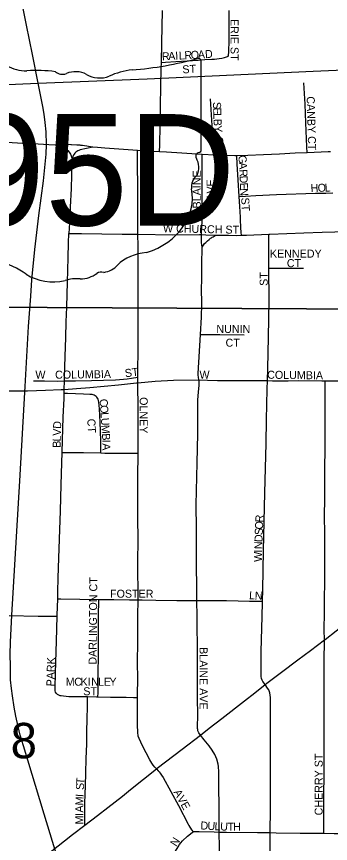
# Model space of a CAD drawing. Extents: x 1584893 to 1934202, y 663575 to 1091909.
# Drawn here: x 1790524 to 1792485, y 939146 to 944314 of the extents above; entities that cross this region are included whole.
import ezdxf

# ---------------------------------------------------------------- set-up
doc = ezdxf.new("R2010")
doc.units = 0
for name, color, linetype in [('GM_X_City_Street', 7, 'Continuous'), ('GM_X_City_Street_Text', 7, 'Continuous'), ('GM_X_Rail_Line', 7, 'Continuous'), ('GM_X_Section', 7, 'Continuous'), ('GM_X_Section_Text', 7, 'Continuous'), ('GM_X_State_Location', 7, 'Continuous'), ('GM_X_State_Route', 7, 'Continuous'), ('GM_X_State_Shield', 7, 'Continuous')]:
    doc.layers.add(name, color=color, linetype=linetype)

msp = doc.modelspace()

# ---------------------------------------------------------------- linework, layer by layer
at = {"layer": 'GM_X_City_Street'}
for points in [[(1791429.1, 944027), (1791431.9, 944151.2), (1791434.1, 944248.8), (1791436.4, 944351.2)], [(1791846, 944066.8), (1791847.1, 944068), (1791847.7, 944069.4), (1791848, 944070.9), (1791848.5, 944076.1), (1791849.2, 944086.7), (1791851.2, 944169.3), (1791850.9, 944185.8), (1791851.5, 944235.5), (1791851.5, 944318.5), (1791851.5, 944352.3)], [(1791429.1, 944027), (1791454, 944028.7), (1791517.7, 944032.8), (1791657.3, 944041.9), (1791700.6, 944044.4), (1791742.7, 944047.1), (1791760, 944048.2), (1791790.2, 944051.3), (1791806.8, 944054), (1791822.3, 944057.6), (1791835.6, 944061.8), (1791841.2, 944064.2), (1791844.1, 944065.6), (1791846, 944066.8)], [(1791417.3, 943468.2), (1791418.2, 943511.3), (1791420.6, 943632.2), (1791423, 943751.3), (1791425.6, 943881.5), (1791427.7, 943988.2), (1791429.1, 944027)], [(1792338.5, 943462.4), (1792337.3, 943499.1), (1792335.6, 943549.2), (1792330.4, 943649.4), (1792326, 943766.2), (1792318.8, 943899.8)], [(1791760.5, 943447.6), (1791756.4, 943498.3), (1791745.7, 943632.3), (1791739.2, 943733), (1791735.7, 943800)], [(1790766, 943510.1), (1790788.5, 943504.9), (1790804.9, 943498.7), (1790824.8, 943489.9), (1790834.7, 943484.1), (1790844.7, 943476.4), (1790853.1, 943466.5), (1790859.8, 943454), (1790870.3, 943427.4)], [(1790999.4, 943497.9), (1790921.3, 943480), (1790913.7, 943477.4), (1790907.2, 943474.8), (1790901, 943470.7), (1790894.2, 943465.4), (1790888, 943459.7), (1790882.8, 943452.9), (1790878.1, 943445.1), (1790874.4, 943437.8), (1790870.3, 943427.4)], [(1791281.8, 943186), (1791281.7, 943202.7), (1791279.5, 943434.3), (1791279, 943476.7)], [(1791678.3, 942950.8), (1791681.9, 943003.8), (1791682.7, 943025.8), (1791684.2, 943071.5), (1791684, 943087.8), (1791682.7, 943285.3), (1791683.1, 943418.7), (1791683.3, 943452.2)], [(1791914.1, 943189.8), (1791907.7, 943292.3), (1791902.3, 943391.1), (1791899.4, 943443.5)], [(1790870.3, 943427.4), (1790869.4, 943404.6), (1790867.3, 943321.6), (1790864.2, 943238.7), (1790858.3, 943122.8), (1790856, 943072.9), (1790854, 943023.9), (1790850.9, 942957.9)], [(1791281.6, 942953.4), (1791282.1, 943038.2), (1791281.8, 943186)], [(1791914.1, 943189.8), (1791953.5, 943192.1), (1792018.1, 943195.8), (1792147.6, 943200.7), (1792391, 943209), (1792455.2, 943211), (1792498.7, 943211.8)], [(1791928.5, 942947.3), (1791927.6, 942963.4), (1791925.6, 942996.4), (1791923.1, 943044.8), (1791922.1, 943061), (1791918, 943126.7), (1791914.1, 943189.8)], [(1790823.5, 942036.8), (1790824.2, 942058.2), (1790828.1, 942189), (1790831.2, 942307.1), (1790834.2, 942405.1), (1790836.9, 942496.8), (1790839.4, 942578.1), (1790841.6, 942651), (1790843.7, 942731.3), (1790845.7, 942805.2), (1790848, 942900.1), (1790850.9, 942957.9)], [(1790850.9, 942957.9), (1790928.9, 942958.4), (1791183.5, 942954.4), (1791281.6, 942953.4)], [(1791281.6, 942953.4), (1791499, 942950.5), (1791667.2, 942950.8), (1791678.3, 942950.8)], [(1791281.9, 942059.8), (1791282, 942066.4), (1791283.1, 942262.3), (1791283.5, 942376.8), (1791283.1, 942458.9), (1791284.1, 942524.4), (1791283.8, 942556.4), (1791284.4, 942700.7), (1791282.4, 942878.4), (1791281.6, 942953.4)], [(1791678.3, 942950.8), (1791706.4, 942949.6), (1791778.6, 942947.2)], [(1791684.2, 942873.3), (1791681.2, 942886.9), (1791679.7, 942899.4), (1791679, 942924.1), (1791678.3, 942950.8)], [(1792100.2, 942741.6), (1792099.9, 942800.3), (1792100.5, 942914.2), (1792100.6, 942953.5)], [(1792090.9, 942038.7), (1792092.8, 942114.6), (1792097.4, 942311.1), (1792102.7, 942540.2), (1792100.2, 942741.6)], [(1792100.2, 942741.6), (1792128.3, 942741.3), (1792222.8, 942740.5), (1792316, 942741.9)], [(1791671.9, 942326.5), (1791701.1, 942326.3), (1791794.3, 942325.8), (1791946.4, 942325.1)], [(1790823.5, 942036.8), (1790861.5, 942037.6), (1790892.3, 942038.2), (1790992.4, 942039.4), (1791142.5, 942044), (1791192.1, 942047.7), (1791214.9, 942049.7), (1791241.9, 942053.3), (1791281.9, 942059.8)], [(1791281.8, 942024.6), (1791281.9, 942059.8)], [(1790629.4, 942037.1), (1790697.2, 942036.3), (1790779.1, 942035.9), (1790823.5, 942036.8)], [(1790821.2, 941958), (1790821.9, 941982.9), (1790823.5, 942036.8)], [(1791283.7, 941585.9), (1791283.9, 941608.5), (1791283.2, 941657.6), (1791283.4, 941885.7), (1791281.7, 942000.7), (1791281.8, 942024.6)], [(1791650.8, 940664.6), (1791650.3, 940710.1), (1791647.1, 940920.5), (1791647.9, 941034.1), (1791648.6, 941115.6), (1791646.4, 941263), (1791651.5, 941525.1), (1791655.5, 941705.1), (1791656.4, 941803.4), (1791656.8, 941918.1), (1791659.6, 941967.2), (1791663.8, 942009.5), (1791664.6, 942023.7), (1791664.4, 942032.1), (1791662.8, 942043.1)], [(1791662.8, 942043.1), (1791716, 942041.5), (1791778.9, 942040), (1791825.8, 942038.6), (1791877.8, 942038.5), (1792041.8, 942039.2), (1792090.9, 942038.7)], [(1792059.8, 940659.8), (1792062.2, 940730.7), (1792066.6, 940976.3), (1792075.2, 941336.6), (1792082.5, 941646.7), (1792084.5, 941793.6), (1792089.6, 941984.8), (1792090.9, 942038.7)], [(1792090.9, 942038.7), (1792123.5, 942038.3), (1792172.1, 942038.2), (1792220.1, 942038.2), (1792283.9, 942038.6), (1792430, 942037.6), (1792452.6, 942037.6)], [(1792446.9, 940418.1), (1792446.4, 940482.2), (1792446.7, 940588.8), (1792447.7, 940674.2), (1792449.6, 940779.4), (1792449.6, 940881.2), (1792449.1, 940965), (1792448.6, 941081.7), (1792448.2, 941193.1), (1792449, 941299.5), (1792449.9, 941429.1), (1792450.4, 941513.6), (1792450.8, 941586.9), (1792450.8, 941618.3), (1792450.8, 941652.5), (1792451, 941685), (1792451.1, 941718.1), (1792451.5, 941764.3), (1792451.8, 941816.4), (1792452, 941863.4), (1792452.2, 941909.4), (1792452.3, 941957.3), (1792452.6, 942023.9), (1792452.6, 942037.6)], [(1792452.6, 942037.6), (1792544, 942037.3), (1792560.3, 942037.5)], [(1790808, 941588.9), (1790810.1, 941665.7), (1790815.7, 941810.2), (1790820.2, 941926.8), (1790821.2, 941958)], [(1791051.1, 941586.8), (1791051, 941600.7), (1791050.3, 941663.5), (1791045.3, 941779.1), (1791041.1, 941861.8), (1791037.8, 941903.5), (1791035.9, 941914.4), (1791033.5, 941921.8), (1791029.3, 941928.9), (1791025.1, 941935), (1791020.4, 941939.7), (1791014.8, 941943.9), (1791007.7, 941947.7), (1791002.1, 941949.6), (1790995.5, 941950.9), (1790982.3, 941952.3), (1790942.4, 941954.2), (1790842.4, 941958), (1790821.2, 941958)], [(1790780.5, 940675.6), (1790781.6, 940719.3), (1790784.3, 940805.8), (1790788.5, 940929.8), (1790792.4, 941048.6), (1790798.6, 941224.2), (1790802.7, 941387.8), (1790806.3, 941524.8), (1790808, 941588.9)], [(1790808, 941588.9), (1790822.6, 941588.9), (1790940.9, 941589.4), (1791051.1, 941586.8)], [(1791051.1, 941586.8), (1791075.1, 941586.1), (1791141.4, 941584.8), (1791193, 941585.3), (1791260.6, 941585.7), (1791283.7, 941585.9)], [(1791282.5, 940669), (1791282.7, 940714), (1791282, 940860), (1791282.5, 941089), (1791281.7, 941137.8), (1791281.7, 941154.2), (1791281.7, 941202.9), (1791281.5, 941301.3), (1791282.2, 941432.5), (1791283.7, 941585.9)], [(1790777.8, 940567.1), (1790778, 940573.5), (1790780.5, 940675.6)], [(1790780.5, 940675.6), (1790799.4, 940675.3), (1790918.2, 940673.4), (1791037.4, 940671.9)], [(1791032.3, 940062.9), (1791032.6, 940088), (1791033.3, 940141.9), (1791034.8, 940387.4), (1791035.7, 940469.2), (1791036.4, 940583.7), (1791037.1, 940651.7), (1791037.4, 940671.9)], [(1791037.4, 940671.9), (1791131.1, 940670.7), (1791229.5, 940669.6), (1791282.5, 940669)], [(1791278.4, 940058.5), (1791280.6, 940194.7), (1791280.1, 940259.9), (1791281.6, 940422.5), (1791282.2, 940568), (1791282.5, 940669)], [(1791282.5, 940669), (1791309.3, 940668.5), (1791393.4, 940667.4), (1791524.6, 940664.9), (1791650.8, 940664.6)], [(1791650.8, 940664.6), (1791655.9, 940664.5), (1791750.6, 940664.2), (1791835.6, 940664), (1791907.9, 940662.9), (1791979.2, 940661.4), (1792044, 940660.1), (1792059.8, 940659.8)], [(1791672.8, 939823.8), (1791662.4, 939838.3), (1791657.5, 939846.4), (1791655.9, 939851.1), (1791655.2, 939857.6), (1791654.7, 939864.1), (1791654.8, 939874.9), (1791655.5, 939945.8), (1791654, 940058.9), (1791654, 940157), (1791653.6, 940319.3), (1791652.1, 940564), (1791650.8, 940664.6)], [(1792076.4, 940139.3), (1792062.9, 940158.8), (1792058.8, 940167.7), (1792054.8, 940176.4), (1792052.5, 940188.9), (1792051.3, 940202.2), (1792052.5, 940259.8), (1792052.8, 940341.8), (1792053.6, 940423.7), (1792055.2, 940488.6), (1792057.1, 940569.6), (1792059.4, 940649.5), (1792059.8, 940659.8)], [(1790185.6, 940573.4), (1790221.2, 940573), (1790335.1, 940572.4), (1790478.3, 940571.7), (1790659.1, 940567.7), (1790724.8, 940567.4), (1790777.8, 940567.1)], [(1790777.9, 940078.9), (1790771.1, 940086.2), (1790767.4, 940092.4), (1790765.3, 940099.7), (1790764.8, 940116.7), (1790767.2, 940213), (1790774, 940410.1), (1790777.8, 940567.1)], [(1792443.1, 939209.8), (1792443.4, 939234.3), (1792443.7, 939351.7), (1792444, 939450.3), (1792445.4, 939572.5), (1792445.6, 939654.5), (1792444.9, 939802.1), (1792445.3, 939867.7), (1792445.1, 939949.8), (1792445.2, 940031.5), (1792446, 940106.1), (1792446.1, 940196.7), (1792446.3, 940310.2), (1792447.2, 940392.1), (1792446.9, 940418.1)], [(1792109, 939214.2), (1792110.2, 939361.8), (1792111.1, 939460), (1792109.7, 939558.1), (1792110.2, 939689.3), (1792110, 939803.9), (1792110, 939869.4), (1792110.4, 939984.1), (1792110.2, 940033), (1792109.1, 940057.5), (1792108.5, 940072.1), (1792106.1, 940088.5), (1792099.2, 940106.1), (1792091.9, 940117.3), (1792076.4, 940139.3)], [(1790777.9, 940078.9), (1790785.2, 940074.2), (1790793.5, 940071.6), (1790801.5, 940070), (1790817.9, 940067.9), (1790851, 940065.8), (1790883.9, 940064.7), (1790950.8, 940063.9), (1790966.7, 940063.8)], [(1790951, 939261.1), (1790951, 939305.6), (1790951, 939395.2), (1790952.9, 939454.1), (1790954.6, 939507.2), (1790956.9, 939588.7), (1790959.2, 939676), (1790961.8, 939768.7), (1790963.5, 939851.5), (1790964.9, 939916.5), (1790966.5, 940008.8), (1790966.7, 940063.8)], [(1790966.7, 940063.8), (1791024.1, 940063.1), (1791032.3, 940062.9)], [(1791032.3, 940062.9), (1791110.2, 940061.6), (1791207.6, 940059.8), (1791254, 940058.9), (1791278.4, 940058.5)], [(1791396.9, 939612.1), (1791387.1, 939623.2), (1791376.7, 939636.3), (1791368.5, 939648.3), (1791355.8, 939669.8), (1791310, 939757.5), (1791289.5, 939802.3), (1791284.3, 939817.8), (1791282.9, 939825), (1791281.2, 939833.8), (1791280.7, 939844.1), (1791279, 939882.8), (1791278.9, 939948.3), (1791278.2, 940046.8), (1791278.4, 940058.5)], [(1791790.4, 939218), (1791788.8, 939283.8), (1791787, 939594.4), (1791785.5, 939626.7), (1791783.1, 939642.4), (1791775, 939673.4), (1791769.4, 939688.3), (1791762.8, 939702.7), (1791746.3, 939730.3), (1791727.3, 939756.6), (1791696.7, 939794.3), (1791672.8, 939823.8)], [(1791396.9, 939612.1), (1791409, 939600.2), (1791415.4, 939593.6), (1791421.4, 939586.5), (1791430.1, 939573.7), (1791439.8, 939558.1), (1791534.5, 939384.4), (1791595.5, 939267.5), (1791600.2, 939258.9), (1791617.1, 939231.4), (1791626, 939219.5)], [(1791492.9, 939007.8), (1791493.8, 939021.3), (1791496.5, 939036.9), (1791505.3, 939067.9), (1791517.2, 939097.7), (1791532.5, 939125.9), (1791541.5, 939139.2), (1791549.6, 939151), (1791560.3, 939163), (1791590.7, 939191.6), (1791620.3, 939215.8), (1791626, 939219.5)], [(1791626, 939219.5), (1791632.5, 939220.5), (1791640.5, 939221), (1791664.7, 939221.7), (1791758.8, 939218.4), (1791790.4, 939218)], [(1791790.3, 937884.4), (1791791.3, 937961), (1791791.8, 938124), (1791790.9, 938287.4), (1791795.8, 938549), (1791796.7, 938712.7), (1791795.5, 938827.3), (1791792.3, 939023), (1791792.4, 939120.4), (1791790.4, 939218)], [(1791790.4, 939218), (1791834.8, 939217.5), (1792029.5, 939215.3), (1792109, 939214.2)], [(1792109.7, 938899.5), (1792109.3, 938953.5), (1792108.7, 939181.9), (1792109, 939214.2)], [(1792109, 939214.2), (1792144.7, 939213.5), (1792295.4, 939211.5), (1792443.1, 939209.8)], [(1792443.1, 939209.8), (1792507.2, 939209.2), (1792597.7, 939207.8), (1792727.7, 939206), (1792740.5, 939205.8)]]:
    msp.add_lwpolyline(points, dxfattribs=at)
at = {"layer": 'GM_X_Rail_Line'}
for points in [[(1790658.3, 943897.3), (1790622.7, 944075.7), (1790585.6, 944260.2), (1790568.5, 944343.3), (1790552.7, 944427), (1790543.8, 944487.3), (1790538.3, 944537.4), (1790532.8, 944601.2), (1790530.7, 944676.7), (1790531.4, 944762.4), (1790536.2, 945141.8), (1790548.6, 945737.3), (1790574.3, 947102.2), (1790576.7, 947658.6), (1790580.1, 947946.7), (1790585.3, 948393.7)], [(1790658.3, 943897.3), (1791339, 943925), (1792377.4, 943971.6), (1792998.9, 943998.4), (1793917.2, 944038.9), (1794229.6, 944052.4)], [(1790421, 943886.6), (1790658.3, 943897.3)], [(1790709.8, 943513.4), (1790709.1, 943594.1), (1790702.9, 943652.4), (1790696.8, 943703.2), (1790688.5, 943751.9), (1790658.3, 943897.3)], [(1790831.9, 938886.4), (1790695.4, 939329.6), (1790566.4, 939755.6), (1790546.5, 939823.5), (1790532.8, 939877), (1790518.4, 939940.9), (1790508.8, 939998.5), (1790497.8, 940068.5), (1790493, 940115.1), (1790486.7, 940169.1), (1790484.8, 940253.7), (1790483.4, 940326.4), (1790486.1, 940404.6), (1790495.1, 940572.7), (1790543.1, 941412.4), (1790576.7, 942001.8), (1790598.6, 942377.7), (1790612.4, 942565.7), (1790619.9, 942668.6), (1790638.4, 942857.3), (1790663.8, 943071.3), (1790692, 943287.4), (1790707.7, 943453.4), (1790709.8, 943513.4)]]:
    msp.add_lwpolyline(points, dxfattribs=at)
at = {"layer": 'GM_X_Section'}
for points in [[(1787881.1, 947818.8), (1793155.7, 947768.8), (1793145.7, 942483.9), (1787878.9, 942509.8)], [(1787878.9, 942509.8), (1793145.7, 942483.9), (1793117.6, 937197.1), (1787862.6, 937197)]]:
    msp.add_lwpolyline(points, close=True, dxfattribs=at)
at = {"layer": 'GM_X_State_Route'}
for points in [[(1790867.1, 943511.9), (1790861.9, 943512.2), (1790839.1, 943513.1), (1790805.5, 943513), (1790784.7, 943511.9), (1790766, 943510.1), (1790725.1, 943512.3), (1790625.3, 943517.7), (1790594.5, 943518.7), (1790496.9, 943523.8), (1790334.3, 943534), (1790286.9, 943537.1)], [(1792484.9, 943468.3), (1792470.3, 943468), (1792338.5, 943462.4), (1792265.1, 943459.3), (1792166.8, 943453.8), (1792065.9, 943449.4), (1791969.3, 943445.8), (1791899.4, 943443.5), (1791887.1, 943443), (1791804.5, 943445), (1791760.5, 943447.6), (1791683.3, 943452.2), (1791460.4, 943465.5), (1791417.3, 943468.2), (1791279, 943476.7), (1791074.9, 943491.6), (1791029.8, 943495), (1790999.4, 943497.9), (1790973.4, 943501.7), (1790962.6, 943503.7), (1790948.2, 943505.7), (1790935.3, 943507.5), (1790926.2, 943508.5), (1790920.7, 943509.2), (1790913.4, 943509.9), (1790899.4, 943510.4), (1790867.1, 943511.9)], [(1791778.6, 942947.2), (1791785.8, 942946.7), (1791847.2, 942946.5), (1791895, 942946.2), (1791928.5, 942947.3), (1791960.5, 942948.3), (1792100.6, 942953.5), (1792106.8, 942953.8), (1792318.2, 942961.3), (1792433.1, 942965.9), (1792511.9, 942969.4), (1792596.1, 942973.2), (1792936.3, 942988.1), (1792988.2, 942990.4), (1793082, 942994.2), (1793382.9, 943006.4), (1793421.6, 943008.7)], [(1791684.2, 942873.3), (1791691, 942885), (1791698.5, 942895), (1791705.2, 942901.1), (1791717.2, 942911.5), (1791727.1, 942920.4), (1791736.2, 942927.9), (1791741.8, 942931.7), (1791746, 942934.7), (1791751.2, 942937.9), (1791758.2, 942941.3), (1791767.2, 942944.9), (1791778.6, 942947.2)], [(1791662.8, 942043.1), (1791659.9, 942059.3), (1791658.3, 942072.9), (1791657.8, 942084.1), (1791671.9, 942326.5), (1791678.2, 942435.8), (1791681.1, 942518.2), (1791679.9, 942617.2), (1791681.1, 942666.3), (1791681.1, 942765.2), (1791684.2, 942873.3)], [(1790898.2, 941988.7), (1790982.1, 941995), (1791160.9, 942012.4), (1791273.6, 942023.8), (1791281.8, 942024.6), (1791388.6, 942035.7), (1791503.9, 942041.7), (1791662.8, 942043.1)], [(1790212.5, 941978.7), (1790362.6, 941975.2), (1790476.8, 941974.4), (1790591.1, 941975.7), (1790705.4, 941978.3), (1790803.1, 941982.6), (1790821.9, 941982.9), (1790898.2, 941988.7)], [(1790733.9, 939091.5), (1790874, 939202.2), (1790951, 939261.1), (1791029.8, 939321.3), (1791094.7, 939371.3), (1791184.9, 939442.3), (1791236.2, 939482.7), (1791396.9, 939612.1), (1791402.1, 939616.4), (1791559.1, 939735.4), (1791672.8, 939823.8), (1791727.5, 939866.3), (1791805.1, 939926.7), (1791947.5, 940037.7), (1792011.9, 940087.2), (1792076.4, 940139.3), (1792088.2, 940147.2), (1792178, 940215.8), (1792281, 940293.3), (1792359.6, 940351.5), (1792446.9, 940418.1), (1792450.9, 940421), (1792657.2, 940583.1)]]:
    msp.add_lwpolyline(points, dxfattribs=at)
at = {"layer": 'GM_X_State_Shield'}
for p, q in [((1791677.1, 943481.6), (1791677.1, 944034.3)), ((1791677, 943481.7), (1791677.1, 943481.6))]:
    msp.add_line(p, q, dxfattribs=at)
for centre, major_axis, start_param, end_param in [((1791057.3, 945448.7), (1845.5, 0), 4.814394, 5.042369), ((1791657.8, 944036.6), (19.4, 0), 6.141152, 7.989035), ((1790585.1, 944130.8), (195.5, 0), 4.042523, 4.731795), ((1790649.9, 943414.9), (702, 0), 1.404758, 1.657858), ((1790809.3, 943997.7), (56.4, 0), 3.836095, 5.185415), ((1790892.1, 943875.5), (117.3, 0), 0.950623, 2.079405), ((1791292.7, 943685.4), (371.3, 0), 1.699011, 2.107814), ((1791043.5, 944043), (141.1, 0), 4.081561, 5.145723), ((1791672.7, 943441), (30, 0), 1.883978, 3.671073), ((1791656.5, 943479.4), (20.7, 0), 5.05454, 6.418171), ((1791481.9, 943371.1), (180, 0), 5.934695, 6.695948), ((1791746.6, 943250.2), (130.9, 0), 2.387724, 3.262537), ((1791160.6, 943179.9), (461.6, 0), 5.101752, 6.440018), ((1791355.3, 942636.6), (252.8, 0), 1.647645, 2.488434), ((1790301.2, 942458.6), (417, 0), 0.823519, 1.323587), ((1791051.9, 942685.6), (39.7, 0), 1.147584, 2.315152), ((1791035, 942830.9), (149.1, 0), 4.937069, 5.64225), ((1790752.2, 942867.1), (264.6, 0), 4.026481, 4.996735), ((1790905, 942501.8), (217.4, 0), 1.495662, 1.94098), ((1790924.4, 942788), (141, 0), 4.691044, 5.507374)]:
    msp.add_ellipse(centre, major_axis=major_axis, ratio=0.8, start_param=start_param, end_param=end_param, dxfattribs=at)

# ---------------------------------------------------------------- texts
at = {"layer": 'GM_X_City_Street_Text'}
for s, rotation, p in [('ERIE ST', 270, (1791860.7, 944298.3)), ('R', 2.8187, (1791432.8, 944039.3)), ('A', 2.8345, (1791472.4, 944041.3)), ('I', 2.8428, (1791516.3, 944043.4)), ('L', 2.8147, (1791538.3, 944044.5)), ('R', 2.8319, (1791573.5, 944046.3)), ('O', 2.8209, (1791613, 944048.2)), ('A', 3.173, (1791657.3, 944050.4)), ('D', 4.8364, (1791702.8, 944052.9)), ('ST', 3.5746, (1791561.3, 943957.9)), ('CANBY CT', 271.633, (1792335.9, 943814.5)), ('S', 271.7763, (1791750.7, 943779.4)), ('E', 271.749, (1791751.8, 943744.2)), ('L', 271.7641, (1791752.8, 943709)), ('B', 272.3566, (1791754, 943673.3)), ('Y', 274.7121, (1791755.7, 943631.4)), ('C', 271.2385, (1791763.9, 943563.2)), ('T', 278.1383, (1791765.3, 943517.1)), ('G', 274.5513, (1791909, 943445.5)), ('A', 273.1713, (1791912.5, 943402)), ('BLAINE', 90, (1791674.7, 943114.7)), ('R', 272.5265, (1791914.9, 943358.2)), ('AVE', 90, (1791760.7, 943163.1)), ('D', 272.4924, (1791916.7, 943318.7)), ('E', 272.4872, (1791918.6, 943274.7)), ('N', 272.4706, (1791920.1, 943239.6)), ('H', 1.88, (1792361.4, 943216.5)), ('O', 1.8582, (1792405.4, 943218)), ('L', 1.9772, (1792449.4, 943219.4)), ('ST', 273.5746, (1791926.7, 943181.3)), ('W CHURCH ST', 358.8152, (1791438.1, 942965.7)), ('KENNEDY', 0, (1792106.5, 942807.3)), ('CT', 0, (1792212.1, 942747.7)), ('ST', 90, (1792092.7, 942630.7)), ('NUNIN', 0, (1791772.1, 942336.5)), ('CT', 0, (1791829.3, 942250.5)), ('W', 0, (1790641.3, 942050.5)), ('COLUMBIA', 0.683, (1790764.6, 942050.5)), ('ST', 7.1217, (1791203.3, 942059.3)), ('W', 0, (1791666.5, 942050.5)), ('COLUMBIA', 359.3152, (1792089, 942050.5)), ('C', 273.8642, (1791042.3, 941923)), ('OLNEY', 270, (1791293.1, 941935.5)), ('O', 273.849, (1791044.9, 941883.4)), ('CT', 273.1778, (1790965.2, 941799.3)), ('L', 273.8804, (1791047.9, 941839.5)), ('U', 273.849, (1791050.3, 941804.4)), ('V', 87.9889, (1790800, 941693)), ('D', 87.9671, (1790801.6, 941737)), ('M', 273.8685, (1791053.2, 941760.5)), ('L', 88.6887, (1790799.2, 941658)), ('B', 273.4506, (1791056.8, 941707.9)), ('B', 89.7814, (1790799.1, 941618.7)), ('I', 271.6616, (1791059.2, 941668.8)), ('A', 270.153, (1791059.8, 941647.1)), ('R', 87.7125, (1792064.5, 941151.7)), ('O', 87.7073, (1792062.7, 941107.7)), ('D', 87.7041, (1792059.6, 941028.5)), ('S', 87.7039, (1792061.3, 941072.5)), ('N', 87.9452, (1792058, 940984.6)), ('W', 89.8991, (1792057.5, 940905.9)), ('I', 88.9067, (1792057.6, 940962.9)), ('DARLINGTON CT', 89.4865, (1791023.5, 940263.6)), ('FOSTER', 0, (1791107.7, 940682.1)), ('L', 356.5276, (1791975.1, 940673.3)), ('N', 357.2036, (1792010.8, 940671.1)), ('BLAINE AVE', 270, (1791667.1, 940373.5)), ('PARK', 88.4526, (1790759.5, 940127.4)), ('M', 0.6738, (1790831.3, 940131.5)), ('C', 0, (1790883.9, 940132.1)), ('K', 0, (1790923.5, 940132.1)), ('I', 0, (1790967.5, 940132.1)), ('N', 0, (1790989.5, 940132.1)), ('L', 0, (1791033.5, 940132.1)), ('E', 0, (1791068.7, 940132.1)), ('Y', 0, (1791103.9, 940132.1)), ('ST', 0, (1790940.5, 940072.5)), ('CHERRY ST', 90, (1792435.9, 939321.9)), ('S', 88.2784, (1790944.3, 939479.9)), ('T', 85.3498, (1790945.3, 939514.4)), ('AVE', 299.251, (1791503.1, 939467.3)), ('M', 87.3577, (1790940, 939382.9)), ('I', 86.2383, (1790942.4, 939435.4)), ('A', 89.847, (1790939.9, 939339.5)), ('I', 89.9563, (1790939.9, 939317.5)), ('M', 89.9636, (1790939.9, 939264.7)), ('D', 356.939, (1791671.4, 939234.5)), ('U', 356.9171, (1791715.3, 939232.2)), ('L', 356.9496, (1791759.3, 939229.8)), ('U', 357.6131, (1791795.1, 939227.9)), ('T', 359.5625, (1791840.9, 939226)), ('H', 359.9915, (1791876.5, 939225.7)), ('N', 57.3528, (1791521.8, 939123.1))]:
    msp.add_text(s, height=50, rotation=rotation, dxfattribs=at).set_placement(p)
at = {"layer": 'GM_X_Section_Text'}
msp.add_text('28', height=221, rotation=0, dxfattribs=at).set_placement((1790322.3, 939678.7))
at = {"layer": 'GM_X_State_Location'}
for s in ['s', 'r']:
    msp.add_text(s, height=1, dxfattribs=at).set_placement((1790787.5, 943391.4))
at = {"layer": 'GM_X_State_Shield'}
msp.add_text('95D', height=696.1, dxfattribs=at).set_placement((1790183.7, 943007.8))

doc.saveas('drawing.dxf')
